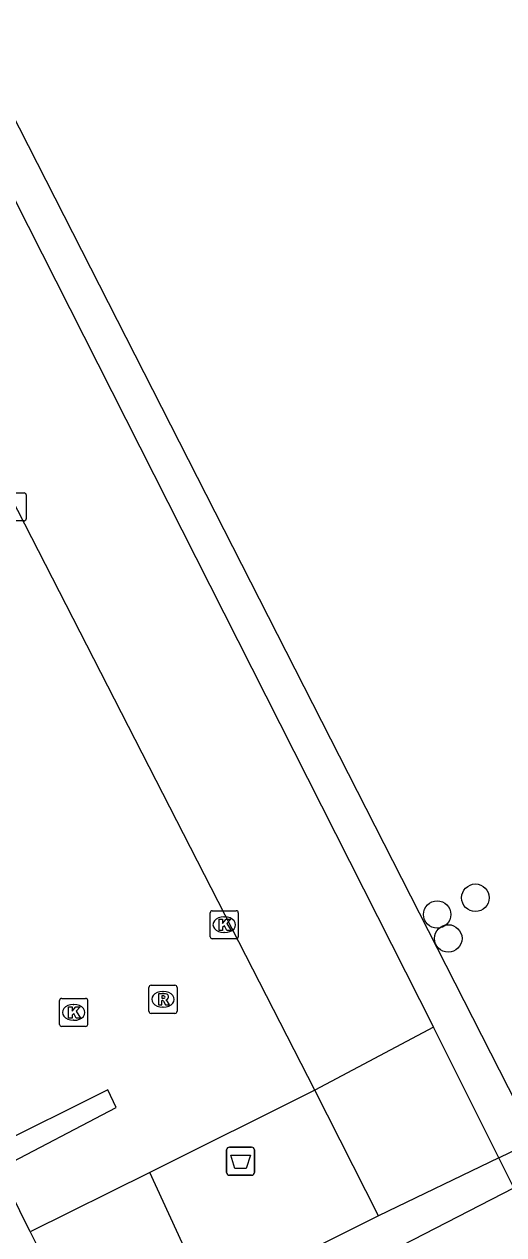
# Model space of a CAD drawing. Extents: x 156414 to 157775, y 382335 to 383765.
# Drawn here: x 157503.86 to 157520.94, y 383019.74 to 383062.82 of the extents above; entities that cross this region are included whole.
import ezdxf

# ---------------------------------------------------------------- set-up
doc = ezdxf.new("R2010")
doc.units = 0
for name, color, linetype in [('IMGEO_Afvalbak', 7, 'Continuous'), ('IMGEO_Berm_open', 7, 'Continuous'), ('IMGEO_Boom', 7, 'Continuous'), ('IMGEO_Kolk', 7, 'Continuous'), ('IMGEO_Parkeervlak_gesloten', 7, 'Continuous'), ('IMGEO_Parkeervlak_open', 7, 'Continuous'), ('IMGEO_Rijbaan_lokaal_gesloten', 7, 'Continuous'), ('IMGEO_Rijbaan_lokaal_open', 7, 'Continuous'), ('IMGEO_Rioolput', 7, 'Continuous'), ('IMGEO_Voetpad_open', 7, 'Continuous')]:
    doc.layers.add(name, color=color, linetype=linetype)

msp = doc.modelspace()

# ---------------------------------------------------------------- linework, layer by layer
at = {"layer": 'IMGEO_Afvalbak'}
for p, q in [((157511.07, 383021.958), (157511.07, 383022.758)), ((157511.07, 383022.758), (157511.07, 383021.958)), ((157511.17, 383022.858), (157511.96, 383022.858)), ((157511.96, 383022.858), (157511.17, 383022.858)), ((157512.06, 383022.758), (157512.06, 383021.958)), ((157512.06, 383021.958), (157512.06, 383022.758)), ((157511.96, 383021.858), (157511.17, 383021.858)), ((157511.17, 383021.858), (157511.96, 383021.858))]:
    msp.add_line(p, q, dxfattribs=at)
msp.add_lwpolyline([(157511.213, 383022.572), (157511.917, 383022.572), (157511.768, 383022.102), (157511.362, 383022.102), (157511.213, 383022.572)], dxfattribs=at)
for centre, start, end in [((157511.17, 383022.758), 90, 180), ((157511.17, 383022.758), 90, 180), ((157511.96, 383022.758), 0, 90), ((157511.96, 383022.758), 360, 90), ((157511.17, 383021.958), 180, 270), ((157511.17, 383021.958), 180, 270), ((157511.96, 383021.958), 270, 0), ((157511.96, 383021.958), 270, 0)]:
    msp.add_arc(centre, 0.1, start, end, dxfattribs=at)
at = {"layer": 'IMGEO_Berm_open'}
msp.add_lwpolyline([(157506.982, 383014.042), (157521.303, 383021.411), (157520.769, 383022.478)], dxfattribs=at)
at = {"layer": 'IMGEO_Boom'}
for centre in [(157519.929, 383031.735), (157518.567, 383031.139), (157518.964, 383030.287)]:
    msp.add_circle(centre, 0.489, dxfattribs=at)
at = {"layer": 'IMGEO_Kolk'}
for p, q in [((157503.006, 383046.145), (157503.858, 383046.145)), ((157503.932, 383046.071), (157503.932, 383045.219)), ((157503.858, 383045.145), (157503.006, 383045.145)), ((157510.483, 383030.348), (157510.483, 383031.2)), ((157510.558, 383031.274), (157511.41, 383031.274)), ((157511.484, 383031.2), (157511.484, 383030.348)), ((157510.971, 383031.054), (157510.996, 383031.054)), ((157511.41, 383030.274), (157510.558, 383030.274)), ((157510.994, 383030.494), (157510.969, 383030.494)), ((157505.193, 383028.153), (157506.045, 383028.153)), ((157505.118, 383027.227), (157505.118, 383028.079)), ((157505.606, 383027.933), (157505.631, 383027.933)), ((157506.119, 383028.079), (157506.119, 383027.227)), ((157505.629, 383027.373), (157505.604, 383027.373)), ((157506.045, 383027.153), (157505.193, 383027.153))]:
    msp.add_line(p, q, dxfattribs=at)
for points in [[(157503.006, 383046.145), (157503.858, 383046.145)], [(157503.932, 383046.071), (157503.932, 383045.219)], [(157503.858, 383045.145), (157503.006, 383045.145)], [(157510.483, 383030.348), (157510.483, 383031.2)], [(157510.558, 383031.274), (157511.41, 383031.274)], [(157511.484, 383031.2), (157511.484, 383030.348)], [(157510.804, 383030.974), (157510.927, 383030.974), (157510.927, 383030.823), (157511.057, 383030.974), (157511.221, 383030.974), (157511.075, 383030.823), (157511.228, 383030.574), (157511.076, 383030.574), (157510.991, 383030.738), (157510.927, 383030.671), (157510.927, 383030.574), (157510.804, 383030.574), (157510.804, 383030.974)], [(157511.41, 383030.274), (157510.558, 383030.274)], [(157505.193, 383028.153), (157506.045, 383028.153)], [(157505.118, 383027.227), (157505.118, 383028.079)], [(157505.439, 383027.853), (157505.562, 383027.853), (157505.562, 383027.702), (157505.692, 383027.853), (157505.856, 383027.853), (157505.71, 383027.702), (157505.863, 383027.453), (157505.711, 383027.453), (157505.626, 383027.617), (157505.562, 383027.55), (157505.562, 383027.453), (157505.439, 383027.453), (157505.439, 383027.853)], [(157506.119, 383028.079), (157506.119, 383027.227)], [(157506.045, 383027.153), (157505.193, 383027.153)]]:
    msp.add_lwpolyline(points, dxfattribs=at)
for centre, start, end in [((157503.856, 383046.069), 1.552, 88.448), ((157503.856, 383046.069), 1.552, 88.448), ((157503.856, 383045.221), 271.552, 358.448), ((157503.856, 383045.221), 271.552, 358.448), ((157510.56, 383031.198), 91.552, 178.448), ((157510.56, 383031.198), 91.552, 178.448), ((157511.408, 383031.198), 1.552, 88.448), ((157511.408, 383031.198), 1.552, 88.448), ((157510.56, 383030.35), 181.552, 268.448), ((157510.56, 383030.35), 181.552, 268.448), ((157511.408, 383030.35), 271.552, 358.448), ((157511.408, 383030.35), 271.552, 358.448), ((157505.195, 383028.077), 91.552, 178.448), ((157505.195, 383028.077), 91.552, 178.448), ((157506.043, 383028.077), 1.552, 88.448), ((157506.043, 383028.077), 1.552, 88.448), ((157505.195, 383027.229), 181.552, 268.448), ((157505.195, 383027.229), 181.552, 268.448), ((157506.043, 383027.229), 271.552, 358.448), ((157506.043, 383027.229), 271.552, 358.448)]:
    msp.add_arc(centre, 0.0765, start, end, dxfattribs=at)
for centre, major_axis, ratio, start_param, end_param in [((157510.97, 383030.774), (-0.387, 0.002), 0.722429, 4.712389, 7.853982), ((157510.995, 383030.774), (-0.39, 0.002), 0.717154, 1.570796, 4.712389), ((157505.605, 383027.653), (-0.387, 0.002), 0.722429, 4.712389, 7.853982), ((157505.63, 383027.653), (-0.39, 0.002), 0.717154, 1.570796, 4.712389)]:
    msp.add_ellipse(centre, major_axis=major_axis, ratio=ratio, start_param=start_param, end_param=end_param, dxfattribs=at)
at = {"layer": 'IMGEO_Parkeervlak_gesloten'}
msp.add_lwpolyline([(157518.443, 383027.124), (157514.214, 383024.892)], dxfattribs=at)
at = {"layer": 'IMGEO_Parkeervlak_open'}
msp.add_lwpolyline([(157520.769, 383022.478), (157516.482, 383020.414)], dxfattribs=at)
at = {"layer": 'IMGEO_Rijbaan_lokaal_gesloten'}
for points in [[(157514.214, 383024.892), (157490.098, 383071.899), (157494.732, 383073.913)], [(157504.074, 383019.842), (157502.952, 383022.085), (157507.138, 383024.265), (157506.834, 383024.901), (157502.629, 383022.808), (157500.832, 383021.913), (157500.571, 383021.783)], [(157514.214, 383024.892), (157508.335, 383021.955)], [(157508.335, 383021.955), (157504.074, 383019.842)]]:
    msp.add_lwpolyline(points, dxfattribs=at)
at = {"layer": 'IMGEO_Rijbaan_lokaal_open'}
for points in [[(157516.482, 383020.414), (157514.214, 383024.892)], [(157510.433, 383017.392), (157508.335, 383021.955)], [(157516.482, 383020.414), (157510.433, 383017.392)]]:
    msp.add_lwpolyline(points, dxfattribs=at)
at = {"layer": 'IMGEO_Rioolput'}
for p, q in [((157508.302, 383027.693), (157508.302, 383028.545)), ((157508.377, 383028.619), (157509.229, 383028.619)), ((157509.303, 383028.545), (157509.303, 383027.693)), ((157508.79, 383028.399), (157508.815, 383028.399)), ((157508.813, 383027.839), (157508.788, 383027.839)), ((157509.229, 383027.619), (157508.377, 383027.619))]:
    msp.add_line(p, q, dxfattribs=at)
for points in [[(157508.302, 383027.693), (157508.302, 383028.545)], [(157508.377, 383028.619), (157509.229, 383028.619)], [(157509.303, 383028.545), (157509.303, 383027.693)], [(157508.891, 383028.317), (157508.639, 383028.319), (157508.639, 383027.919)], [(157508.817, 383028.238), (157508.763, 383028.238), (157508.763, 383028.157)], [(157508.763, 383028.157), (157508.815, 383028.157)], [(157508.639, 383027.919), (157508.763, 383027.919), (157508.763, 383028.081), (157508.774, 383028.081)], [(157508.821, 383028.052), (157508.892, 383027.919), (157509.032, 383027.919), (157508.967, 383028.045)], [(157509.229, 383027.619), (157508.377, 383027.619)]]:
    msp.add_lwpolyline(points, dxfattribs=at)
for centre, radius, start, end in [((157508.379, 383028.543), 0.0765, 91.552, 178.448), ((157508.379, 383028.543), 0.0765, 91.552, 178.448), ((157509.227, 383028.543), 0.0765, 1.552, 88.448), ((157509.227, 383028.543), 0.0765, 1.552, 88.448), ((157508.799, 383028.346), 0.19, 274.7715, 282.9687), ((157508.823, 383028.142), 0.0964, 77.0061, 93.1865), ((157508.837, 383028.199), 0.0378, 276.6634, 79.6772), ((157508.89, 383028.207), 0.109, 350.3612, 89.416), ((157508.888, 383028.207), 0.112, 277.5842, 350.9817), ((157508.379, 383027.695), 0.0765, 181.552, 268.448), ((157508.379, 383027.695), 0.0765, 181.552, 268.448), ((157508.773, 383028.028), 0.0533, 26.0293, 88.6989), ((157508.872, 383027.992), 0.108, 29.5134, 73.7905), ((157509.227, 383027.695), 0.0765, 271.552, 358.448), ((157509.227, 383027.695), 0.0765, 271.552, 358.448)]:
    msp.add_arc(centre, radius, start, end, dxfattribs=at)
for centre, major_axis, ratio, start_param, end_param in [((157508.789, 383028.119), (-0.387, 0.002), 0.722429, 4.712389, 7.853982), ((157508.814, 383028.119), (-0.39, 0.002), 0.717154, 1.570796, 4.712389)]:
    msp.add_ellipse(centre, major_axis=major_axis, ratio=ratio, start_param=start_param, end_param=end_param, dxfattribs=at)
at = {"layer": 'IMGEO_Voetpad_open'}
for points in [[(157520.769, 383022.478), (157522.064, 383023.101), (157500.204, 383065.957), (157497.65, 383070.963), (157496.51, 383070.405)], [(157496.51, 383070.405), (157499.102, 383065.29), (157500, 383063.518), (157518.443, 383027.124)], [(157520.769, 383022.478), (157518.501, 383027.009), (157518.443, 383027.124)], [(157504.074, 383019.842), (157506.362, 383015.269)]]:
    msp.add_lwpolyline(points, dxfattribs=at)

doc.saveas('drawing.dxf')
